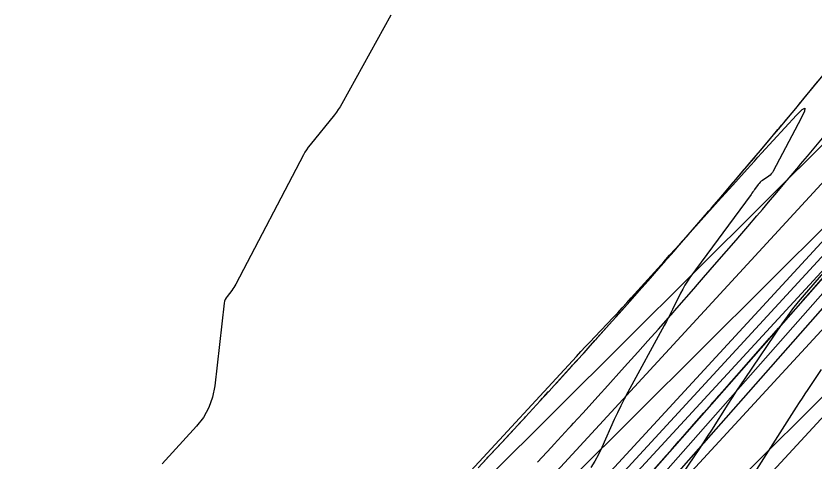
# Model space of a CAD drawing. Extents: x 658976 to 668726, y 639543 to 647196.
# Drawn here: x 662034.3 to 662114.6, y 642984.5 to 643029.4 of the extents above; entities that cross this region are included whole.
import ezdxf

# ---------------------------------------------------------------- set-up
doc = ezdxf.new("R2010")
doc.units = 0
for name, color, linetype in [('Ex_Major Contours', 7, 'Continuous'), ('Ex_Minor Contours', 7, 'Continuous'), ('R_Ramp 15 Degree_Min Ls', 7, 'Continuous'), ('R_Ramp 20 Degree Des Ls', 7, 'Continuous'), ('R_Ramp 20 Degree Existing Ramp', 7, 'Continuous'), ('R_Ramp 20 Degree_Min Ls', 7, 'Continuous')]:
    doc.layers.add(name, color=color, linetype=linetype)

msp = doc.modelspace()

# ---------------------------------------------------------------- linework, layer by layer
at = {"layer": 'Ex_Major Contours'}
for points in [[(662072.032, 643029.46), (662067.099, 643020.498), (662066.932, 643020.209), (662066.752, 643019.928), (662066.56, 643019.656), (662066.356, 643019.392), (662063.924, 643016.388), (662063.736, 643016.143), (662063.56, 643015.889), (662063.397, 643015.627), (662063.247, 643015.357), (662056.445, 643002.34), (662056.353, 643002.174), (662056.254, 643002.013), (662056.147, 643001.856), (662056.033, 643001.704), (662055.56, 643001.108), (662055.454, 643000.953), (662055.372, 643000.789), (662055.314, 643000.615), (662055.28, 643000.431), (662054.321, 642992.073), (662054.105, 642990.945), (662053.725, 642989.892), (662053.18, 642988.913), (662052.472, 642988.009), (662049.011, 642984.217)], [(662079.711, 642983.1), (662090.727, 642995.062), (662091.184, 642995.556), (662091.643, 642996.047), (662092.104, 642996.537), (662092.568, 642997.025), (662094.426, 642998.97), (662094.889, 642999.459), (662095.347, 642999.951), (662095.802, 643000.446), (662096.252, 643000.946), (662098.917, 643003.923), (662099.511, 643004.586), (662100.105, 643005.248), (662100.7, 643005.911), (662101.295, 643006.573), (662105.005, 643010.696), (662105.369, 643011.101), (662105.732, 643011.505), (662106.096, 643011.91), (662106.459, 643012.316), (662107.911, 643013.936), (662108.275, 643014.341), (662108.64, 643014.744), (662109.006, 643015.147), (662109.374, 643015.547), (662112.898, 643019.375), (662113.458, 643019.933), (662113.719, 643020.067), (662113.681, 643019.777), (662113.343, 643019.061), (662110.541, 643013.726), (662110.451, 643013.577), (662110.345, 643013.442), (662110.222, 643013.321), (662110.083, 643013.215), (662109.456, 643012.793), (662109.334, 643012.703), (662109.221, 643012.604), (662109.118, 643012.494), (662109.025, 643012.375), (662108.669, 643011.879), (662108.58, 643011.756), (662108.491, 643011.632), (662108.401, 643011.509), (662108.311, 643011.386), (662102.157, 643003.003), (662101.895, 643002.628), (662101.651, 643002.243), (662101.424, 643001.848), (662101.215, 643001.441), (662100.414, 642999.794), (662100.211, 642999.384), (662100.004, 642998.976), (662099.792, 642998.57), (662099.575, 642998.167), (662095.907, 642991.438), (662095.546, 642990.759), (662095.198, 642990.074), (662094.863, 642989.382), (662094.542, 642988.683), (662093.285, 642985.875), (662092.954, 642985.183), (662092.589, 642984.51), (662092.19, 642983.857)]]:
    msp.add_lwpolyline(points, dxfattribs=at)
at = {"layer": 'Ex_Minor Contours'}
for points in [[(662099.98, 642981.053), (662102.657, 642985.046), (662103.086, 642985.689), (662103.511, 642986.336), (662103.933, 642986.984), (662104.35, 642987.636), (662106.013, 642990.246), (662106.431, 642990.897), (662106.854, 642991.545), (662107.281, 642992.19), (662107.712, 642992.832), (662111.431, 642998.327), (662111.965, 642999.09), (662112.52, 642999.836), (662113.098, 643000.565), (662113.697, 643001.277), (662117.144, 643005.25)], [(662115.381, 642993.721), (662114.031, 642991.727), (662113.733, 642991.284), (662113.439, 642990.84), (662113.148, 642990.393), (662112.86, 642989.944), (662104.147, 642976.268)]]:
    msp.add_lwpolyline(points, dxfattribs=at)
at = {"layer": 'R_Ramp 15 Degree_Min Ls'}
for p, q in [((662027.08, 642928.345), (662234.904, 643135.3)), ((662031.314, 642924.093), (662239.138, 643131.049)), ((662039.781, 642915.59), (662247.605, 643122.545))]:
    msp.add_line(p, q, dxfattribs=at)
at = {"layer": 'R_Ramp 20 Degree Des Ls'}
for p, q in [((662070.674, 642951.987), (662169.622, 643064.443)), ((662071.384, 642951.282), (662170.373, 643063.782)), ((662072.094, 642950.578), (662171.124, 643063.122))]:
    msp.add_line(p, q, dxfattribs=at)
for points in [[(662081.276, 642984.306), (662081.725, 642984.787), (662081.824, 642984.893), (662082.017, 642985.1), (662083.138, 642986.302), (662083.224, 642986.394), (662084.114, 642987.356), (662085.092, 642988.414), (662085.145, 642988.471), (662085.282, 642988.619), (662085.523, 642988.88), (662085.608, 642988.971), (662087.441, 642990.97), (662087.897, 642991.468), (662087.98, 642991.559), (662088.48, 642992.109), (662088.716, 642992.368), (662088.984, 642992.662), (662090.26, 642994.067), (662090.342, 642994.157), (662090.747, 642994.606), (662091.491, 642995.432), (662092.126, 642996.137), (662092.594, 642996.657), (662092.612, 642996.676), (662092.693, 642996.766), (662092.702, 642996.776), (662092.793, 642996.879), (662094.031, 642998.264), (662094.686, 642998.997), (662094.935, 642999.276), (662094.952, 642999.296), (662095.033, 642999.385), (662095.137, 642999.503), (662095.511, 642999.926), (662096.09, 643000.58), (662096.571, 643001.123), (662096.719, 643001.29), (662097.282, 643001.926), (662097.295, 643001.941), (662097.361, 643002.015), (662098.872, 643003.736), (662099.6, 643004.566), (662099.678, 643004.655), (662099.839, 643004.84), (662100.319, 643005.391), (662100.504, 643005.604), (662100.536, 643005.64), (662101.42, 643006.657), (662101.907, 643007.216), (662101.984, 643007.304), (662102.21, 643007.566), (662103.755, 643009.358), (662104.037, 643009.685), (662104.185, 643009.857), (662104.202, 643009.877), (662104.278, 643009.964), (662104.352, 643010.051), (662105.095, 643010.92), (662105.521, 643011.418), (662106.486, 643012.548), (662106.561, 643012.635), (662106.951, 643013.095), (662107.587, 643013.846), (662107.723, 643014.005), (662108.742, 643015.208), (662108.759, 643015.228), (662108.81, 643015.288), (662108.832, 643015.314), (662109.253, 643015.816), (662110.124, 643016.853), (662111.02, 643017.918), (662111.092, 643018.004), (662111.379, 643018.349), (662111.683, 643018.714), (662112.071, 643019.18), (662112.801, 643020.057), (662112.934, 643020.216), (662113.252, 643020.599), (662113.269, 643020.619), (662113.275, 643020.627), (662113.34, 643020.704), (662115.003, 643022.719)], [(662096.956, 642981.862), (662100.259, 642985.616), (662103.562, 642989.37), (662104.222, 642990.12), (662106.865, 642993.123), (662110.168, 642996.877), (662113.471, 643000.631), (662116.774, 643004.384)], [(662098.497, 642983.61), (662099.773, 642985.059), (662099.855, 642985.153), (662100.261, 642985.614), (662101.008, 642986.463), (662101.645, 642987.187), (662102.116, 642987.722), (662102.133, 642987.742), (662102.215, 642987.834), (662102.223, 642987.844), (662102.316, 642987.95), (662103.564, 642989.368), (662104.224, 642990.119), (662104.476, 642990.404), (662104.493, 642990.424), (662104.574, 642990.516), (662104.68, 642990.636), (662105.059, 642991.067), (662105.645, 642991.734), (662106.133, 642992.287), (662106.283, 642992.458), (662106.853, 642993.106), (662106.867, 642993.122), (662106.933, 642993.197), (662108.472, 642994.946), (662109.213, 642995.788), (662109.292, 642995.878), (662109.458, 642996.066), (662109.948, 642996.624), (662110.138, 642996.839), (662110.17, 642996.875), (662111.075, 642997.904), (662111.573, 642998.47), (662111.651, 642998.559), (662111.884, 642998.823), (662113.473, 643000.629), (662113.763, 643000.959), (662113.915, 643001.132), (662113.933, 643001.152), (662114.01, 643001.24), (662114.087, 643001.328), (662114.855, 643002.2)]]:
    msp.add_lwpolyline(points, dxfattribs=at)
at = {"layer": 'R_Ramp 20 Degree Existing Ramp'}
for p, q in [((662066.291, 642959.068), (662201.711, 643106.332)), ((662069.154, 642956.272), (662204.677, 643103.648)), ((662069.87, 642955.573), (662205.391, 643102.947)), ((662070.586, 642954.874), (662206.105, 643102.246)), ((662073.449, 642952.078), (662208.826, 643099.296)), ((662077.866, 642948.017), (662213.243, 643095.235))]:
    msp.add_line(p, q, dxfattribs=at)
at = {"layer": 'R_Ramp 20 Degree_Min Ls'}
for points in [[(662080.829, 642983.827), (662082.017, 642985.1), (662082.742, 642985.877), (662083.224, 642986.394), (662083.932, 642987.159), (662085.325, 642988.666), (662085.608, 642988.971), (662087.081, 642990.578), (662087.32, 642990.838), (662087.543, 642991.081), (662087.98, 642991.559), (662088.48, 642992.109), (662090.342, 642994.157), (662090.685, 642994.538), (662092.693, 642996.766), (662094.028, 642998.26), (662095.033, 642999.385), (662096.09, 643000.58), (662097.329, 643001.979), (662097.35, 643002.002), (662097.361, 643002.015), (662097.943, 643002.678), (662099.671, 643004.646), (662099.678, 643004.655), (662099.839, 643004.84), (662100.647, 643005.768), (662101.984, 643007.304), (662103.923, 643009.553), (662104.278, 643009.964), (662105.095, 643010.92), (662106.009, 643011.989), (662106.561, 643012.635), (662107.176, 643013.361), (662108.022, 643014.358), (662108.832, 643015.314), (662109.253, 643015.816), (662110.228, 643016.976), (662110.407, 643017.19), (662111.092, 643018.004), (662112.934, 643020.216), (662113.34, 643020.704), (662113.617, 643021.039), (662115.576, 643023.413)], [(662086.82, 642984.392), (662088.214, 642985.898), (662088.496, 642986.204), (662089.969, 642987.811), (662090.208, 642988.071), (662090.431, 642988.314), (662090.869, 642988.791), (662091.368, 642989.341), (662093.23, 642991.39), (662093.574, 642991.771), (662095.581, 642993.999), (662096.916, 642995.493), (662097.921, 642996.618), (662098.978, 642997.812), (662100.218, 642999.212), (662100.238, 642999.235), (662100.249, 642999.247), (662100.832, 642999.911), (662102.559, 643001.879), (662102.566, 643001.887), (662102.728, 643002.073), (662103.535, 643003), (662104.872, 643004.537), (662106.811, 643006.786), (662107.166, 643007.197), (662107.984, 643008.153), (662108.897, 643009.222), (662109.449, 643009.867), (662110.064, 643010.593), (662110.91, 643011.591), (662111.72, 643012.547), (662112.142, 643013.049), (662113.116, 643014.209), (662113.295, 643014.422), (662113.98, 643015.237), (662115.822, 643017.449)]]:
    msp.add_lwpolyline(points, dxfattribs=at)

doc.saveas('drawing.dxf')
